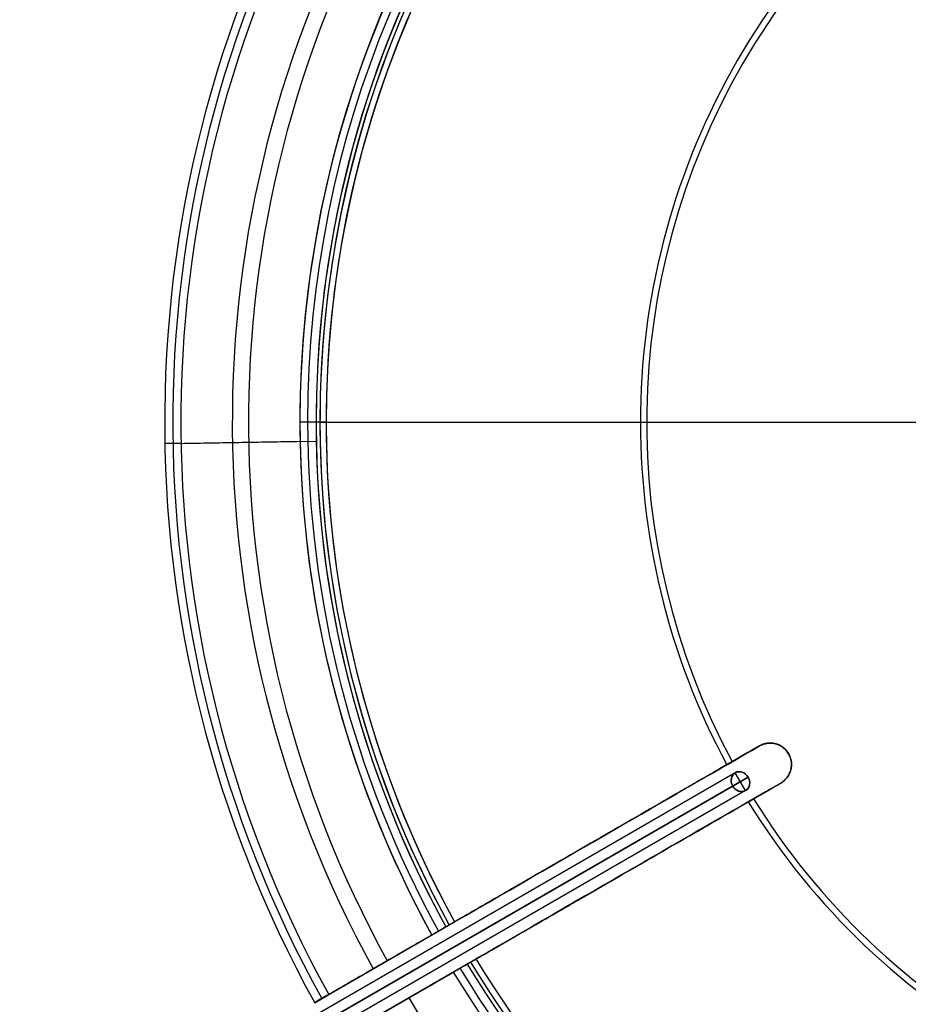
# Model space of a CAD drawing. Header units: millimetres. Extents: x -83 to 676, y -83 to 676.
# Tile 587 of 656: x 218 to 270, y 262 to 320. Entities that reach past the tile are written whole.
import ezdxf

# ---------------------------------------------------------------- set-up
doc = ezdxf.new("R2010")
doc.units = ezdxf.units.MM
doc.header["$MEASUREMENT"] = 0
doc.layers.add('IGES level 0', color=7, linetype='Continuous', true_color=0xff7878)

msp = doc.modelspace()

# ---------------------------------------------------------------- linework, layer by layer
at = {"layer": 'IGES level 0', "color": 153, "true_color": 0x5393cf}
for p, q in [((235.571, 296.5, 466.882), (273, 296.5, 452.402)), ((235.932, 296.5, 467.815), (273.361, 296.5, 453.335)), ((226.511, 295.25, 491.2), (234.41, 295.391, 468.1)), ((227.457, 295.267, 491.524), (226.511, 295.25, 491.2)), ((227.458, 295.25, 491.524), (235.356, 295.393, 468.424)), ((261.234, 277.583, 459.865), (261.234, 277.583, 458.793)), ((261.234, 277.583, 458.793), (261.234, 277.583, 459.865)), ((262.942, 277.125, 458.302), (262.942, 277.125, 459.374)), ((262.484, 275.417, 459.865), (262.484, 275.417, 458.793)), ((262.484, 275.417, 458.793), (262.484, 275.417, 459.865)), ((262.484, 275.417, 458.793), (262.484, 275.417, 459.865)), ((248.248, 270.085, 464.591), (248.248, 270.085, 465.664)), ((249.498, 267.92, 464.591), (249.498, 267.92, 465.664)), ((236.082, 263.061, 491.524), (242.925, 267.012, 468.424)), ((242.106, 266.539, 468.1), (235.263, 262.588, 491.2)), ((240.93, 265.86, 475.158), (240.015, 265.332, 475.158)), ((244.175, 264.847, 468.424), (237.332, 260.896, 491.524)), ((236.513, 260.423, 491.2), (243.356, 264.374, 468.1)), ((241.265, 263.167, 475.158), (242.18, 263.695, 475.158)), ((235.263, 262.588, 491.2), (236.082, 263.061, 491.524))]:
    msp.add_line(p, q, dxfattribs=at)
at = {"layer": 'IGES level 0', "color": 254, "true_color": 0xcad1ee}
for p, q in [((259.827, 276.02, 469.876), (72.142, 167.66, 94.506)), ((72.892, 167.4, 94.206), (260.577, 275.76, 469.576)), ((260.577, 275.76, 469.576), (72.892, 167.4, 94.206)), ((260.577, 275.76, 469.576), (259.677, 275.24, 470.176)), ((260.427, 274.98, 469.876), (259.827, 276.02, 469.876)), ((259.677, 275.24, 470.176), (71.992, 166.88, 94.806)), ((71.992, 166.88, 94.806), (259.677, 275.24, 470.176)), ((260.427, 274.98, 469.876), (72.742, 166.62, 94.506))]:
    msp.add_line(p, q, dxfattribs=at)
at = {"layer": 'IGES level 0', "color": 153, "true_color": 0x5393cf}
for centre, radius in [((296.5, 296.5), 296.5), ((296.5, 296.5, -1.2), 296.5), ((296.5, 296.5), 241), ((296.5, 296.5, -1.2), 241)]:
    msp.add_circle(centre, radius, dxfattribs=at)
at = {"layer": 'IGES level 0'}
for centre, radius in [((296.5, 296.5, 47), 296.5), ((296.5, 296.5), 296.5), ((296.5, 296.5, 47), 295.3), ((296.5, 296.5), 295.3)]:
    msp.add_circle(centre, radius, dxfattribs=at)
at = {"layer": 'IGES level 0', "color": 124, "true_color": 0x1aa180}
for centre, radius in [((296.5, 296.5, 47), 295), ((296.5, 296.5, 45.8), 295), ((296.5, 296.5, 47), 242.5), ((296.5, 296.5, 45.8), 242.5)]:
    msp.add_circle(centre, radius, dxfattribs=at)
at = {"layer": 'IGES level 0', "color": 31, "true_color": 0xffba87}
for centre, radius in [((296.5, 296.5), 242.2), ((296.5, 296.5, 47), 242.2), ((296.5, 296.5), 241), ((296.5, 296.5, 47), 241)]:
    msp.add_circle(centre, radius, dxfattribs=at)
at = {"layer": 'IGES level 0', "color": 254, "true_color": 0xcad1ee, "extrusion": (0.433013, 0.25, 0.866025)}
msp.add_circle((108.527, -79.452, 588.437), 0.6, dxfattribs=at)
at = {"layer": 'IGES level 0'}
for centre, radius, start, end in [((296.5, 296.5), 296.5, 45, 225), ((296.5, 296.5, 47), 296.5, 45, 225), ((296.5, 296.5, 23.5), 296.5, 45, 225), ((296.5, 296.5, 47), 295.3, 45, 225), ((296.5, 296.5), 295.3, 45, 225), ((296.5, 296.5, 23.5), 295.3, 45, 225), ((296.5, 296.5), 296.5, 225, 45), ((296.5, 296.5, 47), 296.5, 225, 45), ((296.5, 296.5, 23.5), 296.5, 225, 45), ((296.5, 296.5, 47), 295.3, 225, 45), ((296.5, 296.5), 295.3, 225, 45), ((296.5, 296.5, 23.5), 295.3, 225, 45)]:
    msp.add_arc(centre, radius, start, end, dxfattribs=at)
at = {"layer": 'IGES level 0', "color": 153, "true_color": 0x5393cf}
for centre, radius, start, end in [((296.5, 296.5, -1.2), 296.5, 345, 165), ((296.5, 296.5), 296.5, 345, 165), ((296.5, 296.5, -0.6), 296.5, 345, 165), ((296.5, 296.5, -1.2), 241, 345, 165), ((296.5, 296.5), 241, 345, 165), ((296.5, 296.5, -0.6), 241, 345, 165), ((296.5, 296.5, -1.2), 296.5, 165, 345), ((296.5, 296.5), 296.5, 165, 345), ((296.5, 296.5, -0.6), 296.5, 165, 345), ((296.5, 296.5, 491.2), 70, 91.02319, 208.97681), ((296.5, 296.5, 491.2), 70, 91.02319, 208.97681), ((296.5, 296.5, 491.362), 69.527, 91.0302, 208.9698), ((296.5, 296.5, 491.524), 69.054, 91.03721, 208.96279), ((296.5, 296.5, 491.524), 69.054, 91.03721, 208.96279), ((296.5, 296.5, 479.65), 66.05, 91.08439, 208.91561), ((296.5, 296.5, 479.974), 65.104, 91.10016, 208.89984), ((296.5, 296.5, -1.2), 241, 165, 345), ((296.5, 296.5), 241, 165, 345), ((296.5, 296.5, -0.6), 241, 165, 345), ((296.5, 296.5, 468.1), 62.1, 91.15337, 180), ((296.5, 296.5, 468.1), 62.1, 91.15337, 208.84663), ((296.5, 296.5, 467.361), 61.65, 91.16181, 180), ((296.5, 296.5, 468.424), 61.154, 91.17122, 208.82878), ((296.5, 296.5, 468.424), 61.154, 91.17122, 180), ((296.5, 296.5, 466.882), 60.929, 91.17554, 180), ((296.5, 296.5, 466.882), 60.929, 91.17554, 208.82446), ((296.5, 296.5, 468.054), 60.929, 91.17557, 180), ((296.5, 296.5, 467.815), 60.568, 91.18254, 208.81746), ((296.5, 296.5, 467.815), 60.568, 91.18254, 180), ((296.5, 296.5, 459.642), 42.215, 91.69675, 208.3032), ((296.5, 296.5, 460.575), 41.854, 91.7114, 208.28856), ((296.5, 296.5, 468.1), 62.1, 180, 208.84663), ((296.5, 296.5, 467.361), 61.65, 180, 208.83819), ((296.5, 296.5, 468.424), 61.154, 180, 208.82878), ((296.5, 296.5, 468.054), 60.929, 180, 208.82443), ((296.5, 296.5, 466.882), 60.929, 180, 208.82446), ((296.5, 296.5, 467.815), 60.568, 180, 208.81746), ((261.859, 276.5, 459.083), 1.25, 300, 120), ((296.5, 296.5, 459.642), 42.215, 211.69675, 270), ((296.5, 296.5, 460.575), 41.854, 211.7114, 270), ((296.5, 296.5, 467.815), 60.568, 211.18254, 270), ((296.5, 296.5, 467.815), 60.568, 211.18254, 328.81746), ((296.5, 296.5, 467.361), 61.65, 211.16181, 328.83819), ((296.5, 296.5, 468.424), 61.154, 211.17122, 328.82878), ((296.5, 296.5, 468.424), 61.154, 211.17122, 328.82878), ((296.5, 296.5, 468.054), 60.929, 211.17557, 328.82443), ((296.5, 296.5, 466.882), 60.929, 211.17554, 328.82446), ((296.5, 296.5, 466.882), 60.929, 211.17554, 270), ((296.5, 296.5, 468.1), 62.1, 211.15337, 328.84663), ((296.5, 296.5, 468.1), 62.1, 211.15337, 328.84663), ((296.5, 296.5, 479.974), 65.104, 211.10016, 328.89984)]:
    msp.add_arc(centre, radius, start, end, dxfattribs=at)
at = {"layer": 'IGES level 0', "color": 124, "true_color": 0x1aa180}
for centre, radius, start, end in [((296.5, 296.5, 45.8), 295, 345, 165), ((296.5, 296.5, 47), 295, 345, 165), ((296.5, 296.5, 46.4), 295, 345, 165), ((296.5, 296.5, 45.8), 242.5, 345, 165), ((296.5, 296.5, 47), 242.5, 345, 165), ((296.5, 296.5, 46.4), 242.5, 345, 165), ((296.5, 296.5, 45.8), 295, 165, 345), ((296.5, 296.5, 47), 295, 165, 345), ((296.5, 296.5, 46.4), 295, 165, 345), ((296.5, 296.5, 45.8), 242.5, 165, 345), ((296.5, 296.5, 47), 242.5, 165, 345), ((296.5, 296.5, 46.4), 242.5, 165, 345)]:
    msp.add_arc(centre, radius, start, end, dxfattribs=at)
at = {"layer": 'IGES level 0', "color": 31, "true_color": 0xffba87}
for centre, radius, start, end in [((296.5, 296.5), 242.2, 315, 135), ((296.5, 296.5, 47), 242.2, 315, 135), ((296.5, 296.5, 23.5), 242.2, 315, 135), ((296.5, 296.5, 47), 241, 315, 135), ((296.5, 296.5), 241, 315, 135), ((296.5, 296.5, 23.5), 241, 315, 135), ((296.5, 296.5), 242.2, 135, 315), ((296.5, 296.5, 47), 242.2, 135, 315), ((296.5, 296.5, 23.5), 242.2, 135, 315), ((296.5, 296.5, 47), 241, 135, 315), ((296.5, 296.5), 241, 135, 315), ((296.5, 296.5, 23.5), 241, 135, 315)]:
    msp.add_arc(centre, radius, start, end, dxfattribs=at)
at = {"layer": 'IGES level 0', "color": 153, "true_color": 0x5393cf, "extrusion": (0, 1, 0)}
for radius in [2, 1]:
    msp.add_arc((-236.292, 468.747, 296.5), radius, 291.14941, 341.11976, dxfattribs=at)
at = {"layer": 'IGES level 0', "color": 153, "true_color": 0x5393cf, "extrusion": (-4.37926e-13, 1, -4.20917e-13)}
for radius in [2, 1]:
    msp.add_arc((-236.292, 468.747, 296.5), radius, 291.14941, 341.11976, dxfattribs=at)
at = {"layer": 'IGES level 0', "color": 254, "true_color": 0xcad1ee, "extrusion": (0.433013, 0.25, 0.866025)}
for start, end in [(270, 90), (90, 270)]:
    msp.add_arc((108.527, -79.452, 588.437), 0.6, start, end, dxfattribs=at)
at = {"layer": 'IGES level 0', "color": 153, "true_color": 0x5393cf, "extrusion": (-0.281651, -0.159253, 0.946209)}
msp.add_arc((2047.044, 493.872, 356.698), 2159.91, 180.474091, 180.500622, dxfattribs=at)
at = {"layer": 'IGES level 0', "color": 153, "true_color": 0x5393cf}
for points in [[(261.234, 277.583, 458.793), (256.447, 274.819, 460.93), (250.409, 271.332, 463.627), (243.12, 267.124, 466.882)], [(243.432, 267.305, 467.815), (250.578, 271.431, 464.623), (256.512, 274.856, 461.973), (261.234, 277.583, 459.865)], [(244.37, 264.959, 466.882), (251.659, 269.167, 463.627), (257.697, 272.653, 460.93), (262.484, 275.417, 458.793)], [(262.484, 275.417, 459.865), (257.762, 272.691, 461.973), (251.828, 269.266, 464.623), (244.682, 265.14, 467.815)]]:
    msp.add_open_spline(points, degree=3, dxfattribs=at)
for points, knots in [([(261.234, 277.583, 458.793), (260.635, 277.237, 459.06), (260.018, 276.88, 459.336), (258.749, 276.148, 459.902), (258.096, 275.771, 460.194), (256.762, 275, 460.79), (256.08, 274.607, 461.094), (254.686, 273.802, 461.717), (253.973, 273.39, 462.035), (253.003, 272.83, 462.468), (252.748, 272.683, 462.582), (251.73, 272.096, 463.037), (250.969, 271.656, 463.376), (249.439, 270.773, 464.06), (248.67, 270.329, 464.403), (247.104, 269.425, 465.103), (246.306, 268.964, 465.459), (244.718, 268.047, 466.168), (243.927, 267.59, 466.521), (243.12, 267.124, 466.882)], [0, 0, 0, 0, 0.00251623, 0.00251623, 0.00506315, 0.00506315, 0.00763847, 0.00763847, 0.01027581, 0.01027581, 0.01121304, 0.01121304, 0.01401629, 0.01401629, 0.01682861, 0.01682861, 0.0196845, 0.0196845, 0.02242607, 0.02242607, 0.02242607, 0.02242607]), ([(261.234, 277.583, 459.865), (260.637, 277.238, 460.132), (260.022, 276.883, 460.406), (258.758, 276.153, 460.97), (258.108, 275.778, 461.261), (256.78, 275.011, 461.854), (256.102, 274.619, 462.157), (254.715, 273.818, 462.776), (254.006, 273.409, 463.093), (253.076, 272.872, 463.508), (252.858, 272.746, 463.605), (251.89, 272.188, 464.038), (251.142, 271.756, 464.371), (249.631, 270.884, 465.046), (248.868, 270.443, 465.387), (247.313, 269.546, 466.081), (246.522, 269.089, 466.435), (244.969, 268.192, 467.128), (244.208, 267.753, 467.468), (243.432, 267.305, 467.815)], [0, 0, 0, 0, 0.00250207, 0.00250207, 0.00503445, 0.00503445, 0.00759516, 0.00759516, 0.01021704, 0.01021704, 0.01101957, 0.01101957, 0.01377446, 0.01377446, 0.01656645, 0.01656645, 0.01940125, 0.01940125, 0.02203914, 0.02203914, 0.02203914, 0.02203914]), ([(262.484, 275.417, 459.865), (262.553, 275.458, 459.834), (262.618, 275.504, 459.803), (262.739, 275.608, 459.742), (262.793, 275.666, 459.713), (262.892, 275.791, 459.655), (262.935, 275.859, 459.627), (263.009, 276.003, 459.573), (263.039, 276.079, 459.548), (263.084, 276.236, 459.502), (263.098, 276.317, 459.481), (263.112, 276.483, 459.443), (263.11, 276.566, 459.427), (263.09, 276.733, 459.401), (263.072, 276.815, 459.391), (263.018, 276.976, 459.377), (262.983, 277.053, 459.374), (262.898, 277.201, 459.374), (262.848, 277.269, 459.377), (262.735, 277.396, 459.391), (262.673, 277.452, 459.401), (262.538, 277.553, 459.428), (262.467, 277.595, 459.444), (262.317, 277.666, 459.482), (262.24, 277.693, 459.502), (262.081, 277.733, 459.549), (262.001, 277.745, 459.574), (261.84, 277.752, 459.627), (261.76, 277.749, 459.655), (261.602, 277.726, 459.713), (261.525, 277.707, 459.743), (261.375, 277.655, 459.804), (261.303, 277.622, 459.834), (261.234, 277.583, 459.865)], [0, 0, 0, 0, 0.000256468, 0.000256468, 0.000512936, 0.000512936, 0.000769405, 0.000769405, 0.001025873, 0.001025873, 0.001282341, 0.001282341, 0.001538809, 0.001538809, 0.001795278, 0.001795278, 0.002051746, 0.002051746, 0.002308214, 0.002308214, 0.002564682, 0.002564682, 0.00282115, 0.00282115, 0.003077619, 0.003077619, 0.003334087, 0.003334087, 0.003590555, 0.003590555, 0.003847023, 0.003847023, 0.004103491, 0.004103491, 0.004103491, 0.004103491]), ([(262.484, 275.417, 458.793), (262.553, 275.457, 458.762), (262.617, 275.503, 458.732), (262.737, 275.607, 458.671), (262.792, 275.665, 458.641), (262.891, 275.79, 458.583), (262.934, 275.857, 458.555), (263.008, 276.001, 458.502), (263.038, 276.076, 458.477), (263.083, 276.233, 458.43), (263.098, 276.314, 458.409), (263.112, 276.479, 458.372), (263.11, 276.562, 458.356), (263.091, 276.729, 458.329), (263.073, 276.811, 458.319), (263.02, 276.972, 458.305), (262.985, 277.049, 458.302), (262.9, 277.197, 458.302), (262.851, 277.266, 458.305), (262.738, 277.392, 458.319), (262.677, 277.449, 458.329), (262.542, 277.55, 458.355), (262.47, 277.593, 458.371), (262.32, 277.665, 458.408), (262.243, 277.692, 458.429), (262.084, 277.732, 458.476), (262.004, 277.744, 458.501), (261.842, 277.752, 458.555), (261.762, 277.749, 458.582), (261.603, 277.726, 458.641), (261.526, 277.708, 458.67), (261.376, 277.656, 458.731), (261.303, 277.623, 458.762), (261.234, 277.583, 458.793)], [0, 0, 0, 0, 0.000253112, 0.000253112, 0.000506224, 0.000506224, 0.000759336, 0.000759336, 0.001012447, 0.001012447, 0.001265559, 0.001265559, 0.001518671, 0.001518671, 0.001771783, 0.001771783, 0.002024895, 0.002024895, 0.002278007, 0.002278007, 0.002531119, 0.002531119, 0.00278423, 0.00278423, 0.003037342, 0.003037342, 0.003290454, 0.003290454, 0.003543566, 0.003543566, 0.003796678, 0.003796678, 0.00404979, 0.00404979, 0.00404979, 0.00404979]), ([(262.484, 275.417, 458.793), (262.503, 275.428, 458.784), (262.52, 275.439, 458.777), (262.553, 275.46, 458.761), (262.569, 275.471, 458.754), (262.598, 275.492, 458.74), (262.612, 275.502, 458.733), (262.64, 275.523, 458.72), (262.652, 275.534, 458.714), (262.675, 275.553, 458.702), (262.686, 275.562, 458.697), (262.71, 275.584, 458.684), (262.725, 275.598, 458.677), (262.755, 275.628, 458.661), (262.77, 275.644, 458.652), (262.8, 275.677, 458.636), (262.814, 275.694, 458.628), (262.836, 275.72, 458.616), (262.843, 275.728, 458.612), (262.883, 275.782, 458.587), (262.914, 275.828, 458.568), (262.971, 275.926, 458.529), (262.996, 275.978, 458.511), (263.036, 276.076, 458.478), (263.052, 276.122, 458.463), (263.074, 276.205, 458.439), (263.083, 276.242, 458.429), (263.096, 276.316, 458.409), (263.101, 276.354, 458.4), (263.108, 276.43, 458.383), (263.109, 276.469, 458.375), (263.109, 276.546, 458.36), (263.107, 276.584, 458.353), (263.102, 276.632, 458.345), (263.101, 276.642, 458.343), (263.095, 276.691, 458.335), (263.088, 276.73, 458.33), (263.072, 276.806, 458.32), (263.061, 276.844, 458.316), (263.037, 276.919, 458.31), (263.023, 276.957, 458.307), (262.992, 277.029, 458.303), (262.975, 277.065, 458.302), (262.952, 277.107, 458.302), (262.947, 277.115, 458.302), (262.923, 277.157, 458.302), (262.902, 277.19, 458.302), (262.856, 277.255, 458.305), (262.832, 277.286, 458.307), (262.78, 277.346, 458.313), (262.753, 277.374, 458.317), (262.696, 277.429, 458.326), (262.667, 277.455, 458.331), (262.629, 277.485, 458.338), (262.622, 277.49, 458.339), (262.584, 277.519, 458.347), (262.553, 277.541, 458.353), (262.488, 277.581, 458.368), (262.454, 277.6, 458.375), (262.386, 277.634, 458.392), (262.351, 277.65, 458.401), (262.281, 277.677, 458.419), (262.245, 277.689, 458.429), (262.199, 277.703, 458.442), (262.188, 277.706, 458.446), (262.122, 277.723, 458.465), (262.065, 277.734, 458.482), (261.953, 277.748, 458.518), (261.898, 277.751, 458.536), (261.793, 277.749, 458.572), (261.744, 277.746, 458.589), (261.672, 277.736, 458.615), (261.649, 277.732, 458.624), (261.604, 277.724, 458.641), (261.582, 277.719, 458.649), (261.539, 277.709, 458.666), (261.518, 277.703, 458.674), (261.49, 277.694, 458.685), (261.482, 277.692, 458.688), (261.46, 277.685, 458.697), (261.446, 277.68, 458.703), (261.417, 277.669, 458.715), (261.402, 277.664, 458.721), (261.371, 277.651, 458.734), (261.355, 277.644, 458.74), (261.323, 277.629, 458.754), (261.306, 277.621, 458.761), (261.271, 277.603, 458.776), (261.253, 277.594, 458.784), (261.234, 277.583, 458.793)], [0, 0, 0, 0, 0.00004636, 0.00004636, 0.000094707, 0.000094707, 0.000146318, 0.000146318, 0.000201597, 0.000201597, 0.000253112, 0.000253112, 0.000329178, 0.000329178, 0.000401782, 0.000401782, 0.000471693, 0.000471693, 0.000506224, 0.000506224, 0.000676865, 0.000676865, 0.000858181, 0.000858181, 0.001012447, 0.001012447, 0.001131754, 0.001131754, 0.001250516, 0.001250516, 0.001369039, 0.001369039, 0.001487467, 0.001487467, 0.001518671, 0.001518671, 0.001638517, 0.001638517, 0.001758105, 0.001758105, 0.001877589, 0.001877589, 0.001997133, 0.001997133, 0.002024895, 0.002024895, 0.002144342, 0.002144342, 0.002263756, 0.002263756, 0.002383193, 0.002383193, 0.002502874, 0.002502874, 0.002531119, 0.002531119, 0.002648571, 0.002648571, 0.002766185, 0.002766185, 0.002883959, 0.002883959, 0.003002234, 0.003002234, 0.003037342, 0.003037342, 0.003219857, 0.003219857, 0.003392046, 0.003392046, 0.003543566, 0.003543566, 0.003614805, 0.003614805, 0.003687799, 0.003687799, 0.003765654, 0.003765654, 0.003796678, 0.003796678, 0.003853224, 0.003853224, 0.003905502, 0.003905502, 0.003955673, 0.003955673, 0.004002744, 0.004002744, 0.00404979, 0.00404979, 0.00404979, 0.00404979]), ([(261.234, 277.583, 459.865), (261.253, 277.593, 459.857), (261.271, 277.603, 459.849), (261.306, 277.621, 459.834), (261.322, 277.629, 459.826), (261.356, 277.644, 459.812), (261.372, 277.651, 459.806), (261.404, 277.664, 459.792), (261.419, 277.67, 459.786), (261.447, 277.68, 459.774), (261.46, 277.685, 459.769), (261.491, 277.695, 459.757), (261.511, 277.701, 459.749), (261.552, 277.712, 459.733), (261.573, 277.717, 459.725), (261.616, 277.726, 459.708), (261.638, 277.731, 459.7), (261.671, 277.736, 459.688), (261.683, 277.738, 459.684), (261.749, 277.746, 459.659), (261.804, 277.75, 459.64), (261.918, 277.75, 459.602), (261.975, 277.746, 459.583), (262.08, 277.731, 459.55), (262.128, 277.722, 459.535), (262.211, 277.7, 459.511), (262.247, 277.689, 459.501), (262.318, 277.663, 459.481), (262.354, 277.649, 459.472), (262.423, 277.616, 459.455), (262.457, 277.598, 459.447), (262.523, 277.56, 459.432), (262.556, 277.539, 459.425), (262.595, 277.51, 459.417), (262.603, 277.504, 459.415), (262.642, 277.475, 459.407), (262.673, 277.45, 459.402), (262.731, 277.397, 459.392), (262.758, 277.369, 459.388), (262.811, 277.311, 459.382), (262.837, 277.28, 459.379), (262.884, 277.217, 459.376), (262.906, 277.184, 459.374), (262.931, 277.143, 459.374), (262.936, 277.135, 459.374), (262.96, 277.093, 459.374), (262.978, 277.058, 459.375), (263.011, 276.986, 459.377), (263.026, 276.95, 459.38), (263.052, 276.875, 459.386), (263.063, 276.837, 459.389), (263.082, 276.761, 459.398), (263.09, 276.722, 459.403), (263.097, 276.675, 459.41), (263.098, 276.666, 459.411), (263.104, 276.619, 459.419), (263.107, 276.58, 459.425), (263.11, 276.504, 459.44), (263.109, 276.466, 459.447), (263.105, 276.389, 459.464), (263.101, 276.352, 459.473), (263.089, 276.277, 459.491), (263.082, 276.24, 459.501), (263.071, 276.193, 459.515), (263.068, 276.182, 459.518), (263.05, 276.116, 459.537), (263.031, 276.061, 459.554), (262.987, 275.958, 459.59), (262.962, 275.908, 459.608), (262.908, 275.819, 459.644), (262.88, 275.778, 459.661), (262.836, 275.72, 459.688), (262.821, 275.702, 459.696), (262.792, 275.668, 459.713), (262.777, 275.651, 459.721), (262.746, 275.619, 459.738), (262.73, 275.603, 459.746), (262.708, 275.583, 459.757), (262.702, 275.577, 459.761), (262.686, 275.562, 459.769), (262.674, 275.552, 459.775), (262.651, 275.532, 459.787), (262.638, 275.522, 459.793), (262.612, 275.502, 459.806), (262.598, 275.492, 459.812), (262.569, 275.471, 459.826), (262.554, 275.461, 459.833), (262.521, 275.439, 459.848), (262.503, 275.429, 459.856), (262.484, 275.417, 459.865)], [0, 0, 0, 0, 0.00004636, 0.00004636, 0.000094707, 0.000094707, 0.000146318, 0.000146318, 0.000201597, 0.000201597, 0.000253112, 0.000253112, 0.000329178, 0.000329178, 0.000401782, 0.000401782, 0.000471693, 0.000471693, 0.000506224, 0.000506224, 0.000676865, 0.000676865, 0.000858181, 0.000858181, 0.001012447, 0.001012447, 0.001131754, 0.001131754, 0.001250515, 0.001250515, 0.001369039, 0.001369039, 0.001487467, 0.001487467, 0.001518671, 0.001518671, 0.001638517, 0.001638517, 0.001758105, 0.001758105, 0.001877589, 0.001877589, 0.001997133, 0.001997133, 0.002024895, 0.002024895, 0.002144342, 0.002144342, 0.002263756, 0.002263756, 0.002383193, 0.002383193, 0.002502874, 0.002502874, 0.002531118, 0.002531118, 0.002648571, 0.002648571, 0.002766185, 0.002766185, 0.002883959, 0.002883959, 0.003002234, 0.003002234, 0.003037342, 0.003037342, 0.003219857, 0.003219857, 0.003392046, 0.003392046, 0.003543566, 0.003543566, 0.003614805, 0.003614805, 0.003687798, 0.003687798, 0.003765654, 0.003765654, 0.003796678, 0.003796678, 0.003853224, 0.003853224, 0.003905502, 0.003905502, 0.003955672, 0.003955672, 0.004002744, 0.004002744, 0.004049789, 0.004049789, 0.004049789, 0.004049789]), ([(244.37, 264.959, 466.882), (245.211, 265.445, 466.506), (246.034, 265.92, 466.139), (247.647, 266.851, 465.419), (248.437, 267.307, 465.065), (249.984, 268.2, 464.375), (250.74, 268.637, 464.037), (252.245, 269.505, 463.365), (252.993, 269.937, 463.031), (254.463, 270.787, 462.374), (255.182, 271.202, 462.053), (256.587, 272.014, 461.426), (257.274, 272.41, 461.119), (258.622, 273.188, 460.517), (259.283, 273.569, 460.222), (260.571, 274.313, 459.647), (261.2, 274.676, 459.366), (262.038, 275.16, 458.992), (262.262, 275.29, 458.892), (262.484, 275.417, 458.793)], [0, 0, 0, 0, 0.00285585, 0.00285585, 0.00569019, 0.00569019, 0.00845687, 0.00845687, 0.01121304, 0.01121304, 0.01386063, 0.01386063, 0.01643336, 0.01643336, 0.01897732, 0.01897732, 0.02149571, 0.02149571, 0.02242607, 0.02242607, 0.02242607, 0.02242607]), ([(244.682, 265.14, 467.815), (245.516, 265.621, 467.442), (246.332, 266.092, 467.078), (247.932, 267.015, 466.363), (248.715, 267.468, 466.013), (250.25, 268.354, 465.328), (251, 268.787, 464.993), (252.463, 269.631, 464.34), (253.175, 270.043, 464.022), (254.639, 270.888, 463.368), (255.386, 271.32, 463.034), (256.814, 272.145, 462.397), (257.496, 272.538, 462.092), (258.832, 273.309, 461.496), (259.487, 273.687, 461.203), (260.765, 274.425, 460.632), (261.388, 274.785, 460.354), (262.159, 275.23, 460.01), (262.322, 275.324, 459.937), (262.484, 275.417, 459.865)], [0, 0, 0, 0, 0.00283463, 0.00283463, 0.0056479, 0.0056479, 0.00839459, 0.00839459, 0.01101957, 0.01101957, 0.01377446, 0.01377446, 0.01632989, 0.01632989, 0.01885743, 0.01885743, 0.02136089, 0.02136089, 0.02203914, 0.02203914, 0.02203914, 0.02203914]), ([(242.925, 267.012, 468.424), (241.508, 266.194, 473.208), (240.03, 265.34, 478.198), (237.704, 263.998, 486.049), (236.901, 263.534, 488.759), (236.082, 263.061, 491.524)], [0, 0, 0, 0, 0.01615129, 0.01615129, 0.02441399, 0.02441399, 0.02441399, 0.02441399]), ([(243.12, 267.124, 466.882), (243.002, 267.056, 466.934), (242.891, 266.992, 467.001), (242.786, 266.932, 467.082), (242.681, 266.871, 467.162), (242.584, 266.815, 467.255), (242.496, 266.764, 467.361), (242.409, 266.714, 467.466), (242.332, 266.67, 467.58), (242.267, 266.632, 467.704), (242.201, 266.594, 467.829), (242.147, 266.563, 467.961), (242.106, 266.539, 468.1)], [0, 0, 0, 0, 0.25, 0.25, 0.25, 0.5, 0.5, 0.5, 0.75, 0.75, 0.75, 1, 1, 1, 1]), ([(243.12, 267.124, 466.882), (243.072, 267.097, 466.903), (243.026, 267.07, 466.926), (242.937, 267.019, 466.977), (242.894, 266.994, 467.004), (242.809, 266.945, 467.063), (242.768, 266.921, 467.095), (242.688, 266.875, 467.161), (242.65, 266.853, 467.196), (242.577, 266.811, 467.269), (242.542, 266.79, 467.307), (242.498, 266.765, 467.359), (242.487, 266.759, 467.372), (242.451, 266.738, 467.416), (242.426, 266.724, 467.449), (242.379, 266.696, 467.517), (242.356, 266.683, 467.552), (242.311, 266.657, 467.624), (242.29, 266.645, 467.661), (242.25, 266.622, 467.736), (242.231, 266.611, 467.774), (242.195, 266.59, 467.853), (242.178, 266.581, 467.893), (242.147, 266.563, 467.973), (242.133, 266.554, 468.014), (242.115, 266.544, 468.07), (242.11, 266.541, 468.085), (242.106, 266.539, 468.1)], [0, 0, 0, 0, 0.087859, 0.087859, 0.178055, 0.178055, 0.271953, 0.271953, 0.368077, 0.368077, 0.467576, 0.467576, 0.5, 0.5, 0.578897, 0.578897, 0.657283, 0.657283, 0.735386, 0.735386, 0.813495, 0.813495, 0.891765, 0.891765, 0.970605, 0.970605, 1, 1, 1, 1]), ([(242.925, 267.012, 468.424), (242.946, 267.024, 468.355), (242.972, 267.039, 468.289), (243.005, 267.058, 468.227), (243.038, 267.077, 468.165), (243.076, 267.099, 468.107), (243.12, 267.125, 468.054), (243.164, 267.15, 468.002), (243.212, 267.177, 467.956), (243.264, 267.208, 467.915), (243.317, 267.238, 467.875), (243.373, 267.271, 467.841), (243.432, 267.305, 467.815)], [0, 0, 0, 0, 0.0002167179, 0.0002167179, 0.0002167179, 0.0004334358, 0.0004334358, 0.0004334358, 0.0006501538, 0.0006501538, 0.0006501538, 0.0008668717, 0.0008668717, 0.0008668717, 0.0008668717]), ([(243.432, 267.305, 467.815), (243.405, 267.289, 467.827), (243.378, 267.273, 467.841), (243.325, 267.243, 467.872), (243.3, 267.228, 467.888), (243.252, 267.201, 467.924), (243.228, 267.187, 467.944), (243.184, 267.161, 467.984), (243.163, 267.149, 468.006), (243.123, 267.126, 468.05), (243.104, 267.115, 468.073), (243.069, 267.095, 468.121), (243.053, 267.086, 468.145), (243.031, 267.073, 468.18), (243.025, 267.07, 468.19), (243.004, 267.058, 468.228), (242.99, 267.05, 468.255), (242.965, 267.035, 468.31), (242.954, 267.029, 468.338), (242.937, 267.019, 468.385), (242.931, 267.015, 468.404), (242.925, 267.012, 468.424)], [0, 0, 0, 0, 0.0000889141, 0.0000889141, 0.0001782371, 0.0001782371, 0.0002681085, 0.0002681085, 0.0003591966, 0.0003591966, 0.0004511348, 0.0004511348, 0.0005447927, 0.0005447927, 0.0005846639, 0.0005846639, 0.0006886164, 0.0006886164, 0.0007962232, 0.0007962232, 0.0008750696, 0.0008750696, 0.0008750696, 0.0008750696]), ([(242.106, 266.539, 468.1), (240.666, 265.708, 472.959), (239.165, 264.841, 478.026), (236.838, 263.497, 485.883), (236.058, 263.047, 488.517), (235.263, 262.588, 491.2)], [0, 0, 0, 0, 0.01638645, 0.01638645, 0.02441398, 0.02441398, 0.02441398, 0.02441398]), ([(244.682, 265.14, 467.815), (244.623, 265.106, 467.841), (244.567, 265.073, 467.875), (244.514, 265.043, 467.915), (244.462, 265.012, 467.956), (244.414, 264.985, 468.002), (244.37, 264.959, 468.054), (244.326, 264.934, 468.107), (244.288, 264.912, 468.165), (244.255, 264.893, 468.227), (244.222, 264.874, 468.289), (244.196, 264.859, 468.355), (244.175, 264.847, 468.424)], [0, 0, 0, 0, 0.0002187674, 0.0002187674, 0.0002187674, 0.0004375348, 0.0004375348, 0.0004375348, 0.0006563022, 0.0006563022, 0.0006563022, 0.0008750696, 0.0008750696, 0.0008750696, 0.0008750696]), ([(244.175, 264.847, 468.424), (244.183, 264.851, 468.398), (244.192, 264.857, 468.371), (244.212, 264.868, 468.317), (244.224, 264.875, 468.29), (244.25, 264.89, 468.237), (244.264, 264.898, 468.21), (244.295, 264.916, 468.158), (244.312, 264.926, 468.132), (244.348, 264.946, 468.082), (244.367, 264.958, 468.057), (244.409, 264.982, 468.01), (244.431, 264.995, 467.987), (244.465, 265.014, 467.956), (244.476, 265.02, 467.947), (244.508, 265.039, 467.919), (244.531, 265.053, 467.902), (244.579, 265.08, 467.869), (244.604, 265.095, 467.854), (244.647, 265.119, 467.831), (244.665, 265.129, 467.823), (244.682, 265.14, 467.815)], [0, 0, 0, 0, 0.0001054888, 0.0001054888, 0.0002084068, 0.0002084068, 0.0003091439, 0.0003091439, 0.0004072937, 0.0004072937, 0.0005041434, 0.0005041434, 0.000599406, 0.000599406, 0.000640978, 0.000640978, 0.0007257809, 0.0007257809, 0.0008100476, 0.0008100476, 0.0008668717, 0.0008668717, 0.0008668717, 0.0008668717]), ([(237.332, 260.896, 491.524), (238.933, 261.82, 486.12), (240.473, 262.709, 480.922), (242.709, 264, 473.373), (243.45, 264.428, 470.871), (244.175, 264.847, 468.424)], [0, 0, 0, 0, 0.01615129, 0.01615129, 0.02441399, 0.02441399, 0.02441399, 0.02441399]), ([(243.356, 264.374, 468.1), (243.397, 264.397, 467.962), (243.45, 264.428, 467.831), (243.515, 264.466, 467.707), (243.581, 264.504, 467.582), (243.658, 264.548, 467.467), (243.746, 264.599, 467.362), (243.833, 264.649, 467.257), (243.929, 264.705, 467.164), (244.034, 264.765, 467.083), (244.139, 264.826, 467.002), (244.251, 264.891, 466.935), (244.37, 264.959, 466.882)], [0, 0, 0, 0, 0.25, 0.25, 0.25, 0.5, 0.5, 0.5, 0.75, 0.75, 0.75, 1, 1, 1, 1]), ([(243.356, 264.374, 468.1), (243.368, 264.381, 468.059), (243.381, 264.388, 468.018), (243.41, 264.405, 467.937), (243.426, 264.414, 467.897), (243.46, 264.434, 467.818), (243.478, 264.445, 467.779), (243.517, 264.467, 467.702), (243.538, 264.479, 467.665), (243.581, 264.504, 467.591), (243.603, 264.517, 467.556), (243.65, 264.544, 467.486), (243.674, 264.558, 467.452), (243.708, 264.577, 467.408), (243.717, 264.582, 467.397), (243.758, 264.606, 467.346), (243.792, 264.625, 467.307), (243.864, 264.667, 467.231), (243.902, 264.689, 467.194), (243.981, 264.734, 467.125), (244.02, 264.757, 467.093), (244.102, 264.805, 467.032), (244.144, 264.829, 467.004), (244.232, 264.879, 466.951), (244.276, 264.905, 466.926), (244.338, 264.941, 466.896), (244.354, 264.95, 466.889), (244.37, 264.959, 466.882)], [0, 0, 0, 0, 0.0789983, 0.0789983, 0.1575297, 0.1575297, 0.2358175, 0.2358175, 0.3141619, 0.3141619, 0.3926981, 0.3926981, 0.4718507, 0.4718507, 0.5, 0.5, 0.5994596, 0.5994596, 0.6995947, 0.6995947, 0.7923615, 0.7923615, 0.8829906, 0.8829906, 0.9706898, 0.9706898, 1, 1, 1, 1]), ([(236.513, 260.423, 491.2), (238.135, 261.36, 485.723), (239.696, 262.261, 480.453), (241.931, 263.551, 472.911), (242.651, 263.967, 470.48), (243.356, 264.374, 468.1)], [0, 0, 0, 0, 0.01638651, 0.01638651, 0.02441398, 0.02441398, 0.02441398, 0.02441398])]:
    msp.add_open_spline(points, degree=3, knots=knots, dxfattribs=at)

doc.saveas('drawing.dxf')
